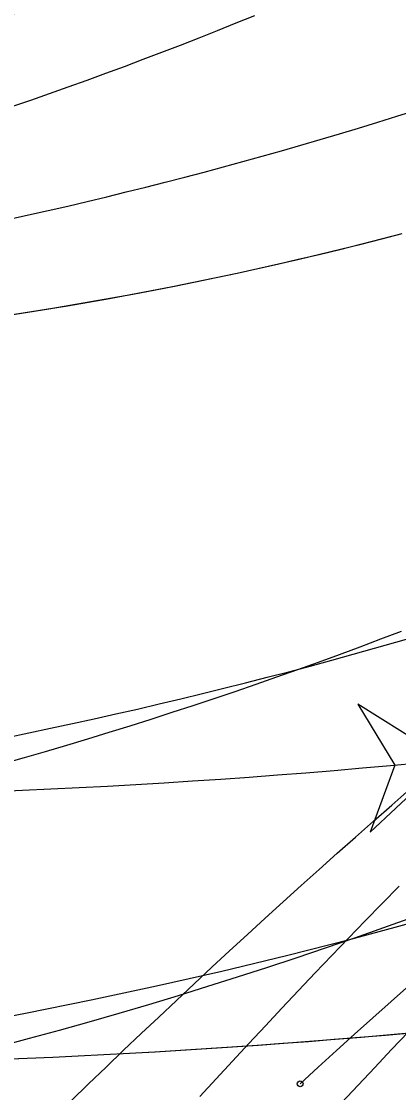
# Model space of a CAD drawing. Extents: x -14 to 1565148, y -25 to 642856.
# Drawn here: x 1564847.98 to 1564853.34, y 636409.12 to 636424.34 of the extents above; entities that cross this region are included whole.
import ezdxf

# ---------------------------------------------------------------- set-up
doc = ezdxf.new("R2010")
doc.units = 0
for name, color, linetype in [('DR_P_Headwall', 7, 'Continuous'), ('PM_P_Edge_Line', 7, 'Continuous'), ('PV_P_EOP', 7, 'Continuous'), ('PV_P_Saw_Cut_Line', 7, 'Continuous'), ('TR_Turning_Path23', 7, 'Continuous'), ('TR_Turning_Path25', 7, 'Continuous'), ('TR_Turning_Path27', 7, 'Continuous'), ('TR_Turning_Path28', 7, 'Continuous'), ('TR_Turning_Path28 - Copy-1', 7, 'Continuous')]:
    doc.layers.add(name, color=color, linetype=linetype)

msp = doc.modelspace()

# ---------------------------------------------------------------- linework, layer by layer
at = {"layer": 'DR_P_Headwall'}
for points in [[(1564847.734, 636420.156), (1564848.035, 636420.202), (1564848.335, 636420.25), (1564848.636, 636420.3), (1564848.936, 636420.351), (1564849.235, 636420.404), (1564849.535, 636420.459), (1564849.834, 636420.515), (1564850.132, 636420.574), (1564850.43, 636420.634), (1564850.728, 636420.695), (1564851.026, 636420.758), (1564851.323, 636420.823), (1564851.62, 636420.89), (1564851.916, 636420.959), (1564852.212, 636421.029), (1564852.507, 636421.1), (1564852.802, 636421.174), (1564853.097, 636421.249), (1564853.391, 636421.326)], [(1564847.777, 636420.163), (1564848.076, 636420.209), (1564848.374, 636420.257), (1564848.673, 636420.306), (1564848.971, 636420.358), (1564849.268, 636420.41), (1564849.566, 636420.465), (1564849.863, 636420.521), (1564850.159, 636420.579), (1564850.456, 636420.639), (1564850.752, 636420.7), (1564851.047, 636420.763), (1564851.342, 636420.828), (1564851.637, 636420.894), (1564851.931, 636420.962), (1564852.225, 636421.032), (1564852.519, 636421.103), (1564852.812, 636421.176), (1564853.104, 636421.251), (1564853.396, 636421.328)], [(1564854.034, 636413.846), (1564852.762, 636414.641), (1564853.288, 636413.774), (1564852.938, 636412.823), (1564854.034, 636413.846)], [(1564853.522, 636409.969), (1564853.157, 636409.936), (1564852.792, 636409.905), (1564852.427, 636409.875), (1564852.063, 636409.846), (1564851.699, 636409.819), (1564851.334, 636409.792), (1564850.971, 636409.767), (1564850.607, 636409.742), (1564850.244, 636409.719), (1564849.88, 636409.698), (1564849.517, 636409.677), (1564849.154, 636409.657), (1564848.791, 636409.639), (1564848.428, 636409.622), (1564848.066, 636409.606), (1564847.703, 636409.591)], [(1564853.544, 636409.971), (1564853.177, 636409.938), (1564852.811, 636409.907), (1564852.444, 636409.877), (1564852.078, 636409.847), (1564851.712, 636409.82), (1564851.347, 636409.793), (1564850.981, 636409.767), (1564850.616, 636409.743)], [(1564850.616, 636409.743), (1564850.251, 636409.72), (1564849.886, 636409.698), (1564849.521, 636409.677), (1564849.156, 636409.658), (1564848.792, 636409.639), (1564848.428, 636409.622), (1564848.063, 636409.606), (1564847.699, 636409.591)]]:
    msp.add_lwpolyline(points, dxfattribs=at)
msp.add_lwpolyline([(1564854.034, 636413.846), (1564852.762, 636414.641), (1564853.288, 636413.774), (1564852.938, 636412.823)], close=True, dxfattribs=at)
msp.add_arc((1564843.132, 636524.893), 111.581, 249.17316, 275.60708, dxfattribs=at)
at = {"layer": 'PM_P_Edge_Line'}
msp.add_lwpolyline([(1564852.533, 636408.975), (1564852.769, 636409.228), (1564853.006, 636409.481), (1564853.244, 636409.733), (1564853.483, 636409.984)], dxfattribs=at)
msp.add_arc((1564943.308, 636324.489), 120.217, 121.77042, 146.71209, dxfattribs=at)
at = {"layer": 'PV_P_EOP'}
msp.add_circle((1564834.986, 636485.101), 62, dxfattribs=at)
at = {"layer": 'PV_P_Saw_Cut_Line'}
msp.add_lwpolyline([(1564851.944, 636409.247), (1564852.201, 636409.484), (1564852.459, 636409.719), (1564852.718, 636409.953), (1564852.978, 636410.186), (1564853.239, 636410.418), (1564853.5, 636410.649)], dxfattribs=at)
msp.add_circle((1564851.944, 636409.247), 0.0417, dxfattribs=at)
at = {"layer": 'TR_Turning_Path23'}
msp.add_lwpolyline([(1564850.519, 636409.065), (1564850.751, 636409.318), (1564850.983, 636409.57), (1564851.216, 636409.822), (1564851.45, 636410.073), (1564851.685, 636410.324), (1564851.92, 636410.573), (1564852.157, 636410.822), (1564852.394, 636411.07), (1564852.632, 636411.317), (1564852.87, 636411.564), (1564853.11, 636411.81), (1564853.35, 636412.055)], dxfattribs=at)
msp.add_arc((1564930.463, 636336.219), 104.927, 128.03394, 154.75771, dxfattribs=at)
at = {"layer": 'TR_Turning_Path25'}
msp.add_arc((1564940.689, 636314.867), 124.922, 128.00393, 166.21829, dxfattribs=at)
at = {"layer": 'TR_Turning_Path27'}
msp.add_lwpolyline([(1564848.691, 636409.006), (1564848.938, 636409.246), (1564849.186, 636409.485), (1564849.435, 636409.723), (1564849.684, 636409.96), (1564849.934, 636410.196), (1564850.185, 636410.432), (1564850.436, 636410.667), (1564850.688, 636410.902), (1564850.941, 636411.136), (1564851.194, 636411.368), (1564851.448, 636411.601), (1564851.703, 636411.832), (1564851.959, 636412.063), (1564852.215, 636412.293), (1564852.471, 636412.522), (1564852.729, 636412.75), (1564852.987, 636412.978), (1564853.246, 636413.205), (1564853.505, 636413.431)], dxfattribs=at)
msp.add_arc((1564931.179, 636324.092), 114.429, 128.5803, 162.56557, dxfattribs=at)
at = {"layer": 'TR_Turning_Path28'}
for points in [[(1564847.849, 636423.13), (1564848.116, 636423.222), (1564848.383, 636423.315), (1564848.65, 636423.409), (1564848.916, 636423.505), (1564849.182, 636423.602), (1564849.448, 636423.7), (1564849.713, 636423.8), (1564849.978, 636423.901), (1564850.243, 636424.003), (1564850.508, 636424.106), (1564850.772, 636424.211), (1564851.036, 636424.317), (1564851.299, 636424.424)], [(1564847.723, 636413.797), (1564848.025, 636413.883), (1564848.327, 636413.97), (1564848.628, 636414.059), (1564848.929, 636414.149), (1564849.229, 636414.241), (1564849.529, 636414.334), (1564849.828, 636414.429), (1564850.127, 636414.525), (1564850.426, 636414.622), (1564850.724, 636414.722), (1564851.021, 636414.822), (1564851.318, 636414.924), (1564851.614, 636415.027), (1564851.91, 636415.132), (1564852.206, 636415.239), (1564852.501, 636415.346), (1564852.795, 636415.456), (1564853.089, 636415.566), (1564853.382, 636415.678)]]:
    msp.add_lwpolyline(points, dxfattribs=at)
msp.add_arc((1564830.367, 636475.449), 67.911, 239.7175, 333.52503, dxfattribs=at)
at = {"layer": 'TR_Turning_Path28 - Copy-1'}
for points in [[(1564847.808, 636421.528), (1564848.086, 636421.589), (1564848.365, 636421.652), (1564848.643, 636421.716), (1564848.92, 636421.781), (1564849.197, 636421.848), (1564849.474, 636421.916), (1564849.751, 636421.985), (1564850.028, 636422.055), (1564850.304, 636422.126), (1564850.58, 636422.199), (1564850.855, 636422.272), (1564851.13, 636422.347), (1564851.405, 636422.424), (1564851.68, 636422.501), (1564851.954, 636422.58), (1564852.228, 636422.659), (1564852.502, 636422.74), (1564852.775, 636422.823), (1564853.048, 636422.906), (1564853.32, 636422.991), (1564853.592, 636423.077)], [(1564847.779, 636414.168), (1564848.089, 636414.232), (1564848.398, 636414.297), (1564848.707, 636414.364), (1564849.016, 636414.431), (1564849.324, 636414.501), (1564849.633, 636414.571), (1564849.941, 636414.643), (1564850.248, 636414.716), (1564850.555, 636414.79), (1564850.862, 636414.866), (1564851.169, 636414.943), (1564851.475, 636415.022), (1564851.781, 636415.101), (1564852.087, 636415.182), (1564852.392, 636415.265), (1564852.697, 636415.349), (1564853.001, 636415.434), (1564853.305, 636415.52), (1564853.609, 636415.608)]]:
    msp.add_lwpolyline(points, dxfattribs=at)
msp.add_arc((1564833.218, 636485.668), 76.862, 280.40777, 7.27378, dxfattribs=at)

doc.saveas('drawing.dxf')
